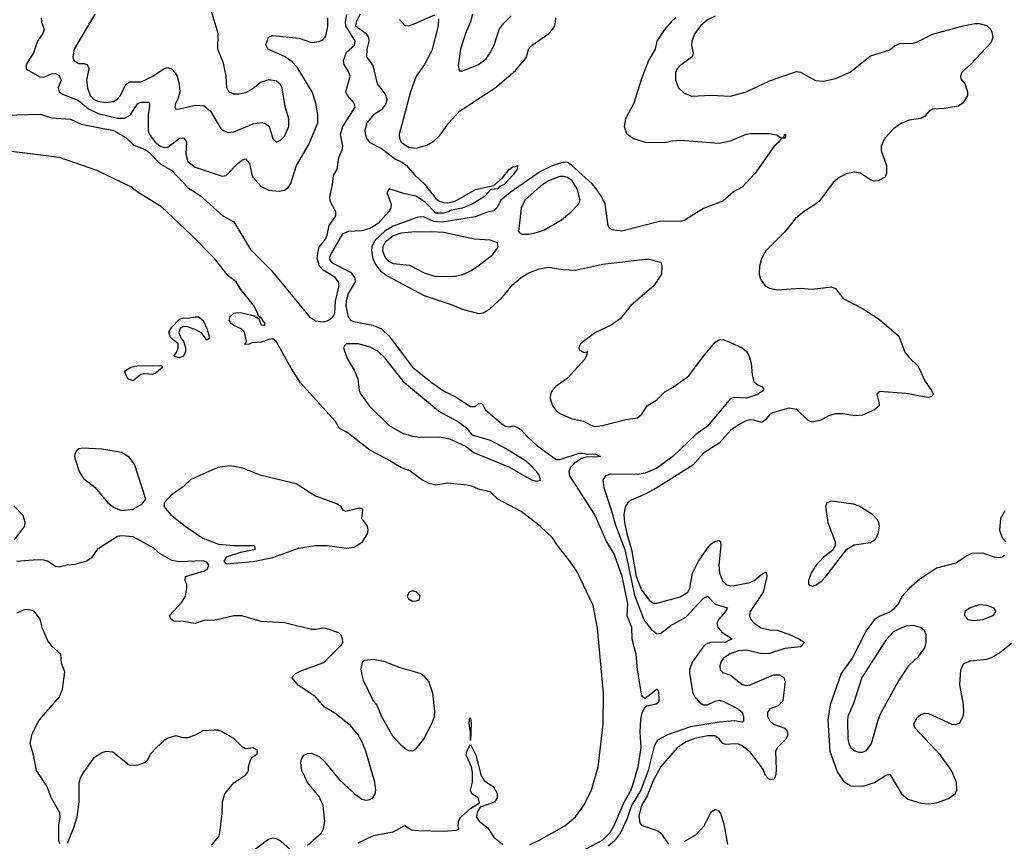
# Model space of a CAD drawing. Header units: inches. Extents: x 1771504 to 1971212, y 471788 to 643615.
# Tile 517 of 587: x 1883406 to 1888480, y 630926 to 635161. Entities that reach past the tile are written whole.
import ezdxf

# ---------------------------------------------------------------- set-up
doc = ezdxf.new("R2010")
doc.units = ezdxf.units.IN
doc.header["$MEASUREMENT"] = 0
doc.layers.add('B8683', color=7, linetype='Continuous')

msp = doc.modelspace()

# ---------------------------------------------------------------- linework, layer by layer
at = {"layer": 'B8683', "color": 5}
for points, elevation in [([(1883793.2, 635190), (1883687.2, 635010), (1883679.1, 634970), (1883685.5, 634950), (1883710, 634935.2), (1883736.1, 634936.1), (1883754.4, 634930), (1883761.5, 634910), (1883750.1, 634850), (1883755.7, 634810), (1883770, 634769.5), (1883787.9, 634750), (1883810, 634740.3), (1883850, 634734.1), (1883890, 634739.5), (1883908.9, 634751.1), (1883925.8, 634770), (1883950, 634822), (1883970, 634840.6), (1884030, 634841.4), (1884047.9, 634847.9), (1884092.6, 634870), (1884150, 634910.2), (1884170, 634914.3), (1884190, 634906.3), (1884207.3, 634887.3), (1884217.2, 634870), (1884227.8, 634830), (1884231.3, 634788.7), (1884222.7, 634757.3), (1884208.9, 634728.9), (1884205.7, 634710), (1884210, 634700.7), (1884230, 634701.1), (1884310, 634720.8), (1884357.2, 634717.2), (1884390.2, 634690.2), (1884441.4, 634601.4), (1884453.4, 634590), (1884480.4, 634580.4), (1884510, 634582.7), (1884610, 634623.9), (1884650, 634631), (1884668.4, 634628.4), (1884692.3, 634612.3), (1884710, 634547.3), (1884730, 634530.5), (1884750, 634540.4), (1884770, 634561.3), (1884792.8, 634610), (1884792.9, 634650), (1884774.1, 634714.1), (1884759, 634810), (1884748.5, 634828.5), (1884730, 634843.5), (1884690, 634850.6), (1884650, 634838.8), (1884610, 634806.6), (1884570, 634783.8), (1884536.4, 634776.4), (1884510, 634776.4), (1884483.6, 634790), (1884474, 634810), (1884469.8, 634870), (1884457, 634937), (1884427.6, 635010), (1884429, 635090), (1884392.2, 635210)], 280), ([(1883330, 634668.7), (1883513.6, 634673.6), (1883570, 634656), (1883668.1, 634648.1), (1883723, 634623.1), (1883890, 634589.4), (1883953.4, 634553.4), (1883993.6, 634513.6), (1884050, 634493.7), (1884070, 634480.5), (1884130, 634417.5), (1884190, 634383.6), (1884274.7, 634294.7), (1884335.6, 634255.6), (1884452.3, 634150), (1884510, 634118.7), (1884595.9, 633975.9), (1884701.3, 633870), (1884900.1, 633630), (1884930, 633608.7), (1884970, 633604.2), (1884990, 633608.2), (1885010, 633619.1), (1885024.3, 633635.7), (1885030.4, 633650), (1885033, 633710), (1885052.8, 633790), (1885049.4, 633810), (1885032.5, 633832.5), (1884970.6, 633870), (1884951, 633890), (1884939.6, 633930), (1884941.7, 633958.3), (1884950, 633988.1), (1884981.9, 634030), (1884990.4, 634049.6), (1885000.1, 634099.9), (1885034.5, 634150), (1885034.4, 634170), (1885006.5, 634226.5), (1885003.6, 634250), (1885017.5, 634310), (1885022.5, 634357.5), (1885041.3, 634390), (1885051.2, 634450), (1885068.2, 634490), (1885071.2, 634510), (1885059, 634570), (1885071.9, 634610), (1885134.7, 634710), (1885129.6, 634730), (1885094.7, 634770), (1885086, 634790), (1885108.7, 634870), (1885102.7, 634890), (1885077.4, 634930), (1885074.4, 634950), (1885090, 634993.1), (1885131.8, 635030), (1885135.1, 635050), (1885086, 635130), (1885084.8, 635150), (1885092.7, 635187.3)], 240), ([(1883516.5, 635170), (1883519, 635150), (1883532, 635110), (1883525.6, 635090), (1883497.8, 635050), (1883476.4, 634990), (1883440.1, 634930), (1883439.7, 634910), (1883450, 634900.2), (1883510, 634866.6), (1883530, 634865.6), (1883570, 634881.5), (1883590, 634883.1), (1883610, 634873.6), (1883619.8, 634850), (1883604.4, 634810), (1883610, 634789), (1883630, 634775.7), (1883707, 634747), (1883760.9, 634700.9), (1883810, 634677.1), (1883910, 634653.1), (1883945.9, 634654.1), (1883976.4, 634670), (1884013.4, 634726.6), (1884030, 634735.2), (1884070, 634735.5), (1884074.7, 634730), (1884075.1, 634715.1), (1884068.9, 634671.1), (1884067.8, 634587.8), (1884074.6, 634570), (1884103.7, 634530), (1884130, 634508.4), (1884150, 634501.8), (1884170, 634504.6), (1884230, 634550.1), (1884252.2, 634552.2), (1884266, 634530), (1884262.7, 634470), (1884272.1, 634430), (1884310, 634400.5), (1884450, 634354.3), (1884470, 634358), (1884530, 634420.2), (1884550, 634437.3), (1884570, 634444.6), (1884590, 634419.3), (1884599.8, 634370), (1884608.3, 634350), (1884650, 634301.6), (1884690, 634282.2), (1884742.8, 634277.2), (1884770, 634282), (1884790, 634295.5), (1884802.5, 634317.5), (1884833.3, 634410), (1884898.6, 634521.4), (1884941.7, 634630), (1884942.5, 634670), (1884931.6, 634731.6), (1884913.7, 634790), (1884835.8, 634915.8), (1884810, 634943.9), (1884770, 634970.6), (1884684.5, 635010), (1884674, 635034), (1884688.7, 635071.3), (1884710, 635080.3), (1884845.8, 635065.8), (1884910, 635043.9), (1884950, 635047.9), (1884970, 635058.3), (1884984, 635076), (1884994.7, 635125.3), (1884994.7, 635170)], 260), ([(1885160.2, 635190), (1885140.5, 635150), (1885136.3, 635130), (1885190, 635091.7), (1885203.6, 635070), (1885205, 635050), (1885195.5, 635010), (1885194, 634970), (1885225.1, 634925.1), (1885248.8, 634830), (1885290, 634777.2), (1885298.1, 634750), (1885292.6, 634727.4), (1885270, 634695.9), (1885229.1, 634670), (1885194.9, 634630), (1885184.6, 634590), (1885186, 634574), (1885193.4, 634550), (1885207.2, 634530), (1885270, 634496.3), (1885342.1, 634442.1), (1885370.9, 634430), (1885399.1, 634410), (1885441.2, 634361.2), (1885492.6, 634312.6), (1885550, 634238.7), (1885570, 634225.7), (1885590, 634219.5), (1885610, 634217.1), (1885650, 634225.5), (1885754.5, 634285.5), (1885850, 634306), (1885894.5, 634345.5), (1885930, 634390.4), (1885950, 634404), (1885957.2, 634402.8), (1885972, 634410), (1885970.4, 634390), (1885950, 634361.6), (1885900.3, 634310), (1885879.5, 634300.5), (1885871.5, 634290), (1885834.3, 634285.7), (1885801.5, 634250), (1885737.3, 634210), (1885686.4, 634190), (1885630, 634179.4), (1885614.6, 634170), (1885590, 634164.5), (1885550, 634163.9), (1885498.2, 634218.1), (1885450, 634250.8), (1885390, 634263.5), (1885310, 634289.2), (1885298, 634270), (1885320.2, 634210), (1885318.6, 634190), (1885307.4, 634170), (1885252.8, 634110), (1885210, 634085.1), (1885170, 634072.3), (1885101, 634070), (1885070, 634057.4), (1885008.3, 633950), (1885001.7, 633930), (1885012.2, 633910), (1885110, 633858.9), (1885133.8, 633830), (1885134.3, 633810), (1885099, 633750), (1885088.4, 633711.6), (1885087.6, 633687.6), (1885099, 633630), (1885110, 633612.2), (1885125.5, 633605.5), (1885226.2, 633586.2), (1885270, 633567.5), (1885310, 633530.1), (1885430, 633370.6), (1885531.7, 633290), (1885590, 633248.7), (1885655.9, 633216), (1885730, 633166.6), (1885753.6, 633166.4), (1885770, 633182), (1885790, 633180.7), (1885806.7, 633150), (1885890, 633078), (1885910, 633066.4), (1885930, 633063.2), (1885950, 633068.1), (1885970, 633060.2), (1885990, 633046.2), (1886022.3, 633010), (1886070, 632967.4), (1886170, 632894), (1886190, 632893.2), (1886290, 632926.4), (1886307.2, 632927.2), (1886330, 632921), (1886370, 632923.8), (1886399.5, 632910), (1886373.8, 632906.2), (1886330, 632908.5), (1886300.8, 632899.2), (1886264.4, 632875.6), (1886244.8, 632855.2), (1886236.3, 632830), (1886240.1, 632810), (1886370, 632607.1), (1886430.1, 632470.1), (1886470, 632404.9), (1886510, 632292.2), (1886538.5, 632150), (1886535.1, 632090), (1886559.7, 632030), (1886560.1, 631970), (1886582.1, 631890), (1886588.1, 631810), (1886610, 631674.9), (1886630, 631664.5), (1886691.8, 631711.8), (1886698, 631698), (1886700.6, 631650), (1886698.4, 631641.6), (1886686.4, 631633.6), (1886637.5, 631622.5), (1886626.6, 631613.4), (1886612, 631588), (1886604.7, 631555.3), (1886601.8, 631490), (1886606.9, 631406.9), (1886592.1, 631310), (1886570.1, 631230.1), (1886554.8, 631190), (1886517.5, 631122.5), (1886470, 631008.7), (1886446.8, 630970), (1886410, 630931.9), (1886305, 630874.9)], 240), ([(1886788, 635172), (1886763.8, 635150), (1886728.4, 635110), (1886689.1, 635050), (1886680.7, 635010), (1886646.3, 634950), (1886610, 634855.6), (1886571.8, 634730), (1886528.2, 634650), (1886521.5, 634610), (1886533.9, 634573.9), (1886569.2, 634549.2), (1886630, 634529.2), (1886730, 634528.1), (1886770, 634537.2), (1886810, 634540.2), (1887010, 634525.3), (1887070, 634535.8), (1887150, 634570.3), (1887174.6, 634574.6), (1887270, 634574.4), (1887306.8, 634566.8), (1887330, 634552), (1887346, 634554), (1887348, 634570), (1887354, 634570), (1887351.3, 634550), (1887330, 634548.7), (1887318.8, 634530), (1887294.8, 634510), (1887195.5, 634370), (1887130, 634297), (1887085.4, 634274.6), (1887030, 634226), (1886930, 634187.8), (1886830, 634125.6), (1886810, 634121.6), (1886710, 634122), (1886510, 634071.5), (1886458, 634078), (1886446.3, 634086.3), (1886439.1, 634099.1), (1886423, 634210), (1886403.9, 634250), (1886381.8, 634281.8), (1886355.5, 634315.5), (1886250, 634411.5), (1886230, 634424.4), (1886210, 634426.3), (1886150, 634407.7), (1886090, 634378.4), (1886050, 634351.9), (1885934.5, 634270), (1885886.1, 634230), (1885867.3, 634192.7), (1885850, 634176.5), (1885810, 634167.7), (1885754.9, 634145.1), (1885582.7, 634117.3), (1885540.3, 634120.3), (1885490, 634143.3), (1885470, 634145.5), (1885450, 634139.9), (1885330, 634097.2), (1885290, 634071.9), (1885236.4, 634023.6), (1885220.8, 633990), (1885219.3, 633970), (1885225.8, 633930), (1885239.5, 633899.5), (1885266.3, 633866.3), (1885300.4, 633840.4), (1885490, 633738.6), (1885630, 633692.8), (1885688.3, 633668.3), (1885770, 633647), (1885794.5, 633650), (1885828.2, 633670), (1885890, 633727), (1885946.1, 633793.9), (1885990, 633832.2), (1886030, 633856.2), (1886083.8, 633876.2), (1886130, 633885.3), (1886207.3, 633872.7), (1886270, 633870.4), (1886410, 633900.4), (1886630, 633926), (1886650, 633926), (1886710, 633911.3), (1886716, 633890), (1886714, 633850), (1886674, 633790), (1886557, 633690), (1886500.9, 633619.1), (1886453.9, 633586.1), (1886370, 633547.1), (1886296.4, 633490), (1886286.7, 633470), (1886290, 633460.7), (1886314, 633446), (1886334, 633450), (1886330.8, 633449.2), (1886327.7, 633430), (1886316.5, 633410), (1886230, 633312.8), (1886170, 633271.9), (1886150.8, 633249.2), (1886142.3, 633230), (1886140.5, 633210), (1886152.6, 633170), (1886168.4, 633148.4), (1886190, 633131), (1886250, 633104.9), (1886312.1, 633092.1), (1886350, 633070.4), (1886370, 633064.2), (1886410, 633068.8), (1886530, 633100.9), (1886590, 633108.9), (1886612.3, 633127.7), (1886639.7, 633170), (1886690, 633202.2), (1886730, 633243.5), (1886773.5, 633266.5), (1886854.2, 633325.7), (1886930, 633427), (1886990, 633498), (1887010, 633510.4), (1887030, 633512.7), (1887070, 633497.6), (1887130, 633470.3), (1887151.3, 633451.3), (1887163.1, 633430), (1887175.8, 633390), (1887180.3, 633330), (1887190, 633294.8), (1887210, 633278.7), (1887231.3, 633270), (1887238.4, 633258.4), (1887239.3, 633250), (1887212.2, 633230), (1887190, 633222.3), (1887149.5, 633210.5), (1887090, 633213.9), (1887070, 633208.2), (1886950, 633065.7), (1886890, 633023), (1886772.2, 632910), (1886690, 632848.7), (1886630, 632823.4), (1886590, 632816.4), (1886450, 632818.3), (1886425.3, 632810), (1886411.8, 632788.2), (1886415.8, 632750), (1886454.9, 632634.9), (1886475.7, 632555.7), (1886524.1, 632430), (1886575, 632195), (1886618.5, 632078.5), (1886630, 632056.6), (1886659.6, 632019.6), (1886690, 631995.8), (1886710, 631998.6), (1886761.3, 632038.7), (1886839.3, 632080.7), (1886930, 632179.4), (1886950, 632189.2), (1886990, 632147.7), (1887054, 632130), (1887043.8, 632110), (1887008.6, 632071.4), (1886999, 632050), (1887003.3, 632030), (1887023.8, 632003.8), (1887077.6, 631970), (1887040.5, 631950), (1886970, 631951.9), (1886940.2, 631939.8), (1886929.4, 631930.6), (1886872.3, 631850), (1886857.7, 631810), (1886858, 631790), (1886875.5, 631690), (1886885, 631670), (1886910, 631640.9), (1886930, 631629.6), (1886950, 631630.1), (1886990, 631649), (1887010, 631653.4), (1887030, 631649), (1887106, 631610), (1887130, 631592), (1887136.6, 631570), (1887136, 631544), (1887130, 631539.2), (1887090, 631546.2), (1887010, 631539.5), (1886863.4, 631516.6), (1886744.5, 631475.5), (1886692.7, 631447.3), (1886678.2, 631421.8), (1886645.3, 631290), (1886606.5, 631190), (1886558.8, 631110), (1886536.3, 631043.7), (1886502.1, 630970), (1886472, 630928), (1886439.1, 630900.9)], 260), ([(1885564.8, 635164.8), (1885562.2, 635130), (1885530, 635002.9), (1885492.7, 634930), (1885450, 634869.6), (1885419.3, 634790), (1885362.5, 634570), (1885363.5, 634550), (1885372.1, 634530), (1885410, 634504.2), (1885450, 634499.1), (1885505, 634515), (1885542.7, 634537.3), (1885570, 634563.2), (1885618.2, 634630), (1885673.2, 634690), (1885856.9, 634810), (1885961.1, 634898.9), (1886016.2, 634963.8), (1886030, 635012.7), (1886047.3, 635030), (1886133, 635090), (1886152.6, 635110), (1886163.5, 635130), (1886167.6, 635150), (1886169.8, 635170)], 260), ([(1885362.9, 635162.8), (1885390, 635131.5), (1885410, 635129.2), (1885430, 635136), (1885545.8, 635185.8)], 260), ([(1885739.7, 635190), (1885729.3, 635150), (1885703.2, 635090), (1885677.7, 635010), (1885665.5, 634925.5), (1885670, 634898), (1885690, 634897.1), (1885770, 634929.4), (1885810, 634959.3), (1885830.6, 634990), (1885850.6, 635030), (1885876.4, 635110), (1885899.2, 635140.8), (1885939.5, 635180.5)], 280), ([(1886990, 635178.5), (1886950, 635159.9), (1886914.4, 635130), (1886886, 635090), (1886869.4, 635050), (1886868.8, 635030), (1886876.6, 634990), (1886871.3, 634970), (1886810, 634924.8), (1886796.1, 634910), (1886786.2, 634890), (1886785.5, 634850), (1886801.3, 634810), (1886830, 634782.4), (1886870, 634767.4), (1886968.3, 634771.7), (1887070, 634766.7), (1887150.6, 634789.4), (1887270, 634845.5), (1887410, 634894.6), (1887430, 634890.4), (1887507.5, 634847.5), (1887550, 634843.8), (1887610, 634858.6), (1887685.1, 634890), (1887790, 634975.6), (1887890, 635006), (1887914.2, 635025.8), (1887941.4, 635038.6), (1888010, 635039.5), (1888033.3, 635046.7), (1888110, 635086.4), (1888268, 635130), (1888330, 635140.7), (1888350, 635141), (1888390, 635131), (1888411, 635110), (1888416.8, 635096.8), (1888420.7, 635070), (1888410, 635041.2), (1888306, 634930), (1888262, 634890), (1888254, 634870), (1888256.8, 634856.8), (1888276, 634830), (1888291.3, 634790), (1888291, 634770), (1888266.8, 634730), (1888243.8, 634716.2), (1888170, 634703.5), (1888110, 634699.7), (1888091.3, 634688.7), (1888070, 634663.6), (1888050, 634651.5), (1887990, 634644), (1887950, 634626.9), (1887910, 634598.5), (1887865, 634550), (1887846, 634510), (1887846, 634486), (1887872.4, 634410), (1887873.4, 634370), (1887866.4, 634350), (1887830.7, 634330), (1887810, 634328.7), (1887790, 634335.1), (1887738.4, 634370), (1887710, 634375.8), (1887670, 634368.1), (1887630, 634347.7), (1887598.3, 634321.7), (1887530, 634229.7), (1887510, 634212.3), (1887450, 634174.5), (1887404.2, 634135.9), (1887350, 634067.1), (1887251.5, 633970), (1887229.1, 633930), (1887218.9, 633890), (1887217.6, 633850), (1887223.6, 633823.6), (1887248.2, 633790), (1887270, 633777), (1887310, 633768.9), (1887430, 633777.1), (1887490, 633772.4), (1887590, 633784), (1887610, 633776), (1887650, 633724), (1887750, 633672), (1887836.2, 633616.2), (1887936.4, 633530), (1887968.1, 633448.1), (1887990, 633419.3), (1888035.8, 633375.8), (1888070, 633299.1), (1888104.4, 633250), (1888113, 633230), (1888110, 633224), (1888102.5, 633217.5), (1888086, 633214), (1887974.6, 633234.6), (1887835.3, 633244.7), (1887822.8, 633230), (1887834, 633190), (1887834.8, 633170), (1887811, 633150), (1887750, 633122.2), (1887710, 633119.2), (1887650, 633129.8), (1887610, 633129.7), (1887579.4, 633120.6), (1887530, 633095.4), (1887490, 633086.9), (1887470, 633094.3), (1887411, 633151), (1887370, 633158.6), (1887285.8, 633134.3), (1887270, 633123.7), (1887250, 633097.7), (1887230, 633084.7), (1887190, 633096.3), (1887170, 633098), (1887150, 633093.6), (1887110, 633072.7), (1887070, 633043.2), (1887010, 632977.9), (1886930, 632926.5), (1886874.7, 632865.3), (1886690, 632748.2), (1886630, 632715.7), (1886556.5, 632683.5), (1886540.1, 632670), (1886526.8, 632650), (1886519.9, 632610), (1886523.3, 632570), (1886535.4, 632510), (1886558.9, 632430), (1886583.4, 632290), (1886610, 632221.8), (1886650, 632168.8), (1886670, 632153.7), (1886690, 632152.9), (1886810, 632186.9), (1886848.8, 632210), (1886858.8, 632230), (1886872.6, 632307.4), (1886904.1, 632370), (1886950, 632437.1), (1886970, 632459), (1886990, 632472.4), (1887010, 632476.5), (1887016.9, 632470), (1887018.7, 632450), (1887009.2, 632350), (1887012.5, 632310), (1887028, 632268), (1887047.2, 632250), (1887070, 632242.8), (1887090, 632243.7), (1887170, 632259.4), (1887190.3, 632269.7), (1887230, 632302.7), (1887250, 632313.6), (1887254.9, 632310), (1887256.4, 632290), (1887236.9, 632210), (1887170.8, 632110), (1887167.1, 632090), (1887174.2, 632070), (1887191, 632050), (1887227.1, 632027.1), (1887270, 632015.1), (1887310, 632013.4), (1887370, 631994.4), (1887421.3, 631970), (1887450.4, 631950), (1887430, 631927.8), (1887350, 631919.9), (1887270, 631893.6), (1887230, 631892.6), (1887150, 631910.7), (1887110, 631907.1), (1887063.5, 631890), (1887032.8, 631870), (1887019, 631850), (1887013.5, 631830), (1887015.8, 631810), (1887030, 631795.8), (1887070, 631781.4), (1887130, 631734), (1887148.9, 631728.9), (1887170, 631732.7), (1887290, 631784.8), (1887324.2, 631784.2), (1887344.2, 631770), (1887350.2, 631750), (1887338.2, 631650), (1887315, 631624.9), (1887271.1, 631608.9), (1887259.7, 631590), (1887259.7, 631570), (1887270, 631547.8), (1887290, 631530.3), (1887348.7, 631508.7), (1887362.6, 631490), (1887363.5, 631470), (1887352.8, 631450), (1887311.9, 631410), (1887301.4, 631390), (1887304.6, 631295.4), (1887302.3, 631270), (1887293.7, 631246.3), (1887270, 631243.9), (1887262.6, 631250), (1887250, 631264.7), (1887236.7, 631296.7), (1887214, 631330), (1887170, 631384.9), (1887130, 631418.5), (1887110, 631426.8), (1887091.6, 631428.4), (1887044.9, 631424.9), (1887030, 631430.8), (1887010, 631454.2), (1886988.9, 631468.9), (1886950, 631469.5), (1886884.8, 631455.2), (1886841.1, 631438.9), (1886796.6, 631410), (1886710, 631310.7), (1886670, 631238.1), (1886639.1, 631160.9), (1886610, 631109.8), (1886596.7, 631056.7), (1886601.5, 631021.5), (1886610, 631008.8), (1886698.2, 630978.2), (1886710, 630968.4), (1886750, 630910.4)], 280), ([(1886034.7, 630910), (1886081.8, 630930), (1886214.8, 631005.2), (1886270, 631052), (1886311.9, 631108.1), (1886353.2, 631190), (1886387.4, 631310), (1886412.6, 631530), (1886415.5, 631690), (1886384.1, 632024.1), (1886361.9, 632141.9), (1886277.5, 632317.5), (1886236.8, 632376.8), (1886177.5, 632450), (1886152.2, 632490), (1886088.8, 632550), (1885990, 632626.2), (1885870, 632688.7), (1885830, 632726.6), (1885770, 632740.5), (1885735.7, 632755.7), (1885710, 632761.3), (1885610, 632772.4), (1885550, 632762.3), (1885517, 632770), (1885478, 632790), (1885415.9, 632835.9), (1885370, 632851.9), (1885297, 632897), (1885210, 632941.5), (1885093.4, 633033.4), (1885053.3, 633053.3), (1885033, 633090), (1884853.3, 633290), (1884805.3, 633365.3), (1884730, 633501), (1884710, 633515.2), (1884690, 633513.1), (1884650, 633499.3), (1884604.4, 633495.6), (1884588.7, 633488.7), (1884566.6, 633486.6), (1884575.2, 633504.8), (1884565, 633550), (1884548.2, 633568.2), (1884510, 633584.4), (1884495.4, 633595.4), (1884485.2, 633610), (1884490, 633631.6), (1884510, 633647.5), (1884530, 633651.8), (1884550.1, 633650.1), (1884614.3, 633634.3), (1884638.7, 633618.7), (1884650, 633588.4), (1884670, 633585.8), (1884670, 633598.4), (1884662.8, 633602.8), (1884650, 633625.6), (1884643.2, 633623.2), (1884644.5, 633630), (1884635.2, 633635.2), (1884633.4, 633646.6), (1884610.2, 633690.2), (1884546.4, 633770), (1884521.6, 633810), (1884480.1, 633840.1), (1884410.7, 633930.7), (1884290, 634052.4), (1884136.3, 634196.3), (1884017, 634270), (1883979.5, 634299.5), (1883803.4, 634383.4), (1883611.1, 634451.1), (1883350, 634482.6)], 240), ([(1883379.5, 632480.5), (1883430, 632548.2), (1883434.2, 632570), (1883424.5, 632604.5), (1883375.1, 632655.1)], 260), ([(1888482.4, 632630), (1888460.7, 632590), (1888455.5, 632530), (1888470, 632490.5), (1888486.7, 632470)], 320), ([(1884890, 630905.5), (1884960.9, 630970), (1884971.5, 630990), (1884978.3, 631030), (1884970.3, 631110), (1884950, 631156.3), (1884889.6, 631229.6), (1884859.2, 631290), (1884854.4, 631330), (1884858.5, 631350), (1884870.9, 631369.1), (1884890, 631378.9), (1884910, 631380.2), (1884950, 631362.3), (1884977.3, 631337.3), (1885050, 631246.7), (1885130, 631172.9), (1885170, 631143.2), (1885190, 631137.2), (1885210, 631140.7), (1885225.1, 631150), (1885237.4, 631170), (1885241.6, 631190), (1885235.9, 631230), (1885189.4, 631390), (1885170, 631439.8), (1885150, 631475.4), (1885110, 631522.9), (1885030, 631586.4), (1884977, 631617), (1884929.8, 631669.8), (1884841.2, 631730), (1884808, 631770), (1884828, 631790), (1884854.8, 631805.2), (1884972.8, 631847.2), (1885063.3, 631936.7), (1885071.5, 631948.5), (1885069.6, 631970), (1885060.7, 631990), (1885050, 632000.7), (1884990, 632021.5), (1884970, 632024.5), (1884930, 632017.2), (1884910, 632018.2), (1884770, 632052.2), (1884650, 632058.3), (1884550, 632088.2), (1884510, 632088), (1884414.4, 632065.6), (1884356.7, 632063.3), (1884310, 632049.2), (1884250, 632059), (1884200.4, 632060.4), (1884186, 632070), (1884178, 632090), (1884241.2, 632158.8), (1884260.9, 632190), (1884267, 632230), (1884266.6, 632250), (1884259.3, 632270), (1884260.9, 632290), (1884359.1, 632320.9), (1884373.5, 632330), (1884381.5, 632350), (1884370, 632365.1), (1884351.7, 632371.8), (1884230, 632367.2), (1884190, 632373), (1884130, 632407.3), (1884096.6, 632436.6), (1883990, 632495.1), (1883930, 632501.2), (1883910, 632497.2), (1883806, 632430), (1883773.8, 632386.2), (1883751, 632370), (1883690, 632352.7), (1883650.6, 632349.4), (1883610, 632339.3), (1883590, 632342.7), (1883550, 632369.3), (1883530, 632375.1), (1883496.6, 632376.6), (1883390, 632368)], 260), ([(1888480.9, 632399.1), (1888468.9, 632391.1), (1888450, 632387.2), (1888430, 632389.7), (1888370, 632410.9), (1888311.2, 632408.8), (1888290, 632399.7), (1888230, 632358.8), (1888130, 632333.5), (1888043.9, 632276.1), (1887990, 632228.5), (1887954.2, 632190), (1887932.9, 632150), (1887910, 632121.8), (1887890, 632107.5), (1887834.8, 632085.2), (1887810, 632067.5), (1887768.3, 632010), (1887696.6, 631870), (1887639.3, 631790), (1887583.3, 631630), (1887570.8, 631550), (1887580.4, 631390), (1887619.8, 631279.8), (1887653.8, 631233.8), (1887690, 631212), (1887750.5, 631209.5), (1887811.3, 631228.7), (1887870, 631267.4), (1887890, 631271.7), (1887950, 631170.3), (1887983, 631143), (1888050, 631122.8), (1888090, 631119.6), (1888130, 631124.7), (1888193.1, 631146.9), (1888226.3, 631170), (1888235.6, 631190), (1888234.6, 631230), (1888208.4, 631290), (1888151.8, 631370), (1888019.1, 631510), (1888014, 631530), (1888030, 631563.1), (1888050, 631579.5), (1888070, 631585.7), (1888090, 631584.2), (1888210, 631529.1), (1888230, 631527.6), (1888250, 631534.4), (1888268.5, 631570), (1888271.9, 631591.9), (1888270.8, 631630.8), (1888251.9, 631731.9), (1888256, 631810), (1888270, 631840.4), (1888304.2, 631855.8), (1888390, 631864.5), (1888410, 631871.2), (1888450, 631893.2), (1888530, 631955)], 320), ([(1883612.9, 630912.9), (1883608, 630930), (1883607.6, 631010), (1883614.7, 631050), (1883612.3, 631072.3), (1883570, 631149), (1883545.6, 631210), (1883493, 631290), (1883477.4, 631370), (1883459.8, 631430), (1883470, 631479.1), (1883507.2, 631550), (1883611, 631670), (1883627.1, 631710), (1883638.9, 631798.9), (1883622, 631842), (1883617.2, 631890), (1883574, 631930), (1883550, 631962), (1883522.9, 632022.9), (1883511.7, 632071.7), (1883482, 632110), (1883450, 632120.9), (1883430, 632119.5), (1883390, 632102)], 280), ([(1884394.1, 630905.9), (1884432.2, 630950), (1884438.3, 630970), (1884449.8, 631070), (1884451.6, 631130), (1884462.4, 631170), (1884510, 631227.2), (1884570.8, 631269.2), (1884579.8, 631280.2), (1884586, 631290), (1884585.6, 631310), (1884595.1, 631344.9), (1884602.9, 631357.1), (1884630, 631376), (1884630, 631398), (1884610, 631407), (1884570, 631402), (1884553, 631413), (1884510, 631456.2), (1884448.7, 631490), (1884430, 631498), (1884410, 631499.3), (1884350, 631495.1), (1884310, 631473.3), (1884270, 631459.6), (1884250, 631459.3), (1884210, 631469.2), (1884170, 631457.6), (1884150, 631445.6), (1884110.4, 631410), (1884082.3, 631377.7), (1884061.3, 631338.7), (1884050.3, 631329.7), (1884010, 631317), (1883970, 631319), (1883885.6, 631385.6), (1883850, 631389.3), (1883830, 631382), (1883785.9, 631354.1), (1883727.5, 631272.5), (1883717.1, 631250), (1883710, 631226), (1883710.3, 631129.7), (1883700.9, 631050), (1883682, 630990), (1883650, 630914)], 280), ([(1885150, 630918.5), (1885230, 630954.9), (1885330, 630975), (1885390, 631007.2), (1885425.1, 630985.1), (1885461.2, 630981.2), (1885590, 630978), (1885657.1, 630982.9), (1885669.6, 630990), (1885665.7, 631005.7), (1885667.6, 631030), (1885679.5, 631050), (1885730, 631094.2), (1885775.3, 631124.7), (1885769.6, 631150), (1885735.8, 631170), (1885729.8, 631189.8), (1885739.8, 631230), (1885740, 631280), (1885734.7, 631310), (1885707.7, 631370), (1885710, 631391.3), (1885730, 631424.7), (1885756.5, 631370), (1885783.4, 631263.4), (1885799.6, 631239.5), (1885850, 631205), (1885867.3, 631170), (1885867.1, 631150), (1885852.2, 631127.8), (1885778.3, 631101.7), (1885763.5, 631076.5), (1885760.1, 631050), (1885773.6, 631030), (1885817.4, 630997.4), (1885850, 630946.7), (1885896.5, 630910)], 240), ([(1886830, 630925.4), (1886890, 630959.7), (1886933.6, 631006.4), (1886970, 631078), (1886990, 631090.4), (1887006, 631086), (1887017.6, 631070), (1887035.5, 631015.5), (1887054.2, 630910)], 280), ([(1884599.7, 630870), (1884685.2, 630934.8), (1884710, 630944), (1884730, 630939.7), (1884750, 630928.1), (1884801.7, 630881.7)], 260)]:
    msp.add_lwpolyline(points, dxfattribs=dict(at, elevation=elevation))
for points, elevation in [([(1886210, 634353), (1886190, 634352.5), (1886131.4, 634330), (1886090, 634303.2), (1886009.3, 634230), (1885990.2, 634190), (1885976.3, 634070), (1885981.7, 634061.7), (1885995.2, 634055.2), (1886030, 634054.9), (1886070, 634063.6), (1886110, 634078.5), (1886197.6, 634130), (1886248.2, 634170), (1886285.7, 634210), (1886293.6, 634230), (1886278.4, 634290), (1886253.7, 634330), (1886230, 634347.1)], 280), ([(1885530, 634068.4), (1885426.5, 634066.5), (1885370, 634060.3), (1885330, 634047.5), (1885290, 634014.7), (1885277.1, 633990), (1885275.8, 633970), (1885290, 633935.1), (1885310, 633914.6), (1885330, 633904), (1885415.7, 633895.7), (1885490, 633855.9), (1885550, 633837), (1885650, 633838.9), (1885690, 633848), (1885730, 633866), (1885766.6, 633890), (1885844.2, 633950), (1885872.3, 633990), (1885869, 634010), (1885830, 634024.7), (1885750, 634028.9), (1885590, 634064.2)], 280), ([(1884370, 633509.7), (1884344.4, 633544.4), (1884310, 633564.3), (1884270, 633578), (1884250, 633578.8), (1884232.4, 633570), (1884226.7, 633546.7), (1884237.6, 633517.6), (1884250, 633503.8), (1884261.3, 633470), (1884260.8, 633450), (1884250, 633426), (1884230, 633418.9), (1884204.4, 633424.4), (1884202.9, 633430), (1884214.2, 633445.9), (1884222.6, 633470), (1884223, 633490), (1884182.9, 633522.9), (1884175.4, 633550), (1884190, 633576.6), (1884230, 633618), (1884250, 633624.7), (1884270, 633622.2), (1884310, 633630.2), (1884330, 633629.2), (1884352.1, 633610), (1884370.1, 633570), (1884383.1, 633530), (1884382.8, 633517.2)], 240), ([(1885150, 633490.8), (1885090.3, 633489.7), (1885079.3, 633480.7), (1885075.3, 633470), (1885094.5, 633414.5), (1885130, 633355.3), (1885149.4, 633310), (1885156.1, 633250), (1885164.8, 633230), (1885209.2, 633169.2), (1885310, 633068.8), (1885378.9, 633030), (1885430, 633014.3), (1885470, 633009.1), (1885570, 633010.8), (1885620.8, 633000.8), (1885702.9, 632962.9), (1885747.2, 632930), (1885930, 632854.8), (1886043.6, 632790), (1886070, 632782.5), (1886090, 632787.9), (1886084.9, 632810), (1886071.2, 632830), (1886032, 632872), (1886006.8, 632890), (1885910.4, 632950.4), (1885831.6, 632991.6), (1885739.6, 633019.6), (1885715, 633050), (1885663, 633090), (1885563.9, 633143.9), (1885389, 633289), (1885290, 633416.4), (1885252.4, 633452.4), (1885212.3, 633472.3)], 240), ([(1884090, 633331.5), (1884050, 633335.1), (1884030, 633331.6), (1883990, 633299.7), (1883963.7, 633310), (1883946, 633350), (1883979, 633370), (1884010, 633376.5), (1884090, 633379), (1884137.3, 633377.3), (1884144, 633370), (1884110, 633340.5)], 240), ([(1883730, 632952.5), (1883711.2, 632948.8), (1883700.2, 632939.8), (1883691.3, 632928.7), (1883689.3, 632910), (1883693.7, 632890), (1883712.4, 632832.4), (1883735.6, 632795.6), (1883795.8, 632750), (1883860.5, 632670), (1883890, 632648), (1883930, 632630.4), (1883990, 632638), (1884035.6, 632664.4), (1884056, 632690), (1883998.3, 632870), (1883970, 632906.6), (1883930, 632929.8), (1883830, 632947.3)], 260), ([(1884490, 632861.5), (1884427, 632853), (1884288.8, 632791.2), (1884250, 632754), (1884187.3, 632710), (1884151, 632670), (1884151, 632650), (1884182.8, 632610), (1884258.8, 632550), (1884350, 632488.4), (1884430, 632458), (1884510.4, 632450.4), (1884614, 632450), (1884618, 632438), (1884617.3, 632430), (1884612.3, 632427.7), (1884544.8, 632415.2), (1884469.3, 632390.7), (1884457.4, 632370), (1884470, 632356.5), (1884610, 632367.9), (1884711.1, 632388.9), (1884843.6, 632436.4), (1884930, 632451), (1884990, 632451.3), (1885090, 632437.3), (1885130, 632442.3), (1885171.5, 632468.5), (1885198.9, 632510), (1885202.6, 632530), (1885199.1, 632550), (1885169.7, 632590), (1885174.7, 632634.7), (1885170, 632640.7), (1885150, 632640.7), (1885086.7, 632626.7), (1885073.3, 632633.3), (1885063.5, 632650), (1885043.7, 632663.7), (1884927.1, 632707.2), (1884830, 632768.3), (1884650, 632811.8), (1884555.6, 632850)], 260), ([(1887590, 632678.8), (1887566.4, 632670), (1887559.6, 632650), (1887570.2, 632570), (1887608.6, 632470), (1887609.2, 632450), (1887595.4, 632424.6), (1887549, 632390), (1887510, 632349.7), (1887484.8, 632310), (1887470.3, 632270.3), (1887470.3, 632250.3), (1887490, 632241.8), (1887510, 632247.2), (1887541.6, 632270), (1887559.8, 632290), (1887668.9, 632431.1), (1887706.6, 632453.4), (1887790, 632466), (1887816.5, 632483.5), (1887829.8, 632510), (1887836.4, 632550), (1887833.3, 632570), (1887824.8, 632584.8), (1887801.1, 632610), (1887732.6, 632652.6), (1887703.7, 632663.7)], 320), ([(1885430, 632216.4), (1885411.7, 632208.3), (1885402.3, 632190), (1885410, 632175.5), (1885430, 632164.3), (1885450, 632165), (1885464.5, 632170), (1885470, 632191.6), (1885450, 632212.2)], 260), ([(1888350, 632145.6), (1888304.7, 632130), (1888276, 632110), (1888274.8, 632090), (1888291.3, 632070), (1888324.2, 632064.2), (1888370, 632069), (1888422, 632090), (1888437.6, 632110), (1888427.8, 632127.8), (1888390, 632141.3)], 340), ([(1888010, 632037.6), (1887974.1, 632034.1), (1887950, 632027.1), (1887910, 632004.8), (1887870, 631963.5), (1887746.8, 631770), (1887703.7, 631636.3), (1887674, 631570), (1887671.6, 631548.4), (1887673.5, 631453.5), (1887678.2, 631430), (1887690, 631407.9), (1887710, 631392.6), (1887730, 631384.9), (1887750, 631384.7), (1887770, 631393.7), (1887795.6, 631430), (1887829.8, 631550), (1887845.6, 631590), (1887932.5, 631747.5), (1887990, 631833.4), (1888040.4, 631879.6), (1888070, 631922.8), (1888077.6, 631950), (1888077.6, 631990), (1888069.6, 632010), (1888048.5, 632028.5)], 340), ([(1885230, 631862.7), (1885182.6, 631857.4), (1885170.4, 631849.6), (1885164.9, 631815.1), (1885166.7, 631790), (1885176.7, 631756.7), (1885228.5, 631650), (1885246.8, 631626.8), (1885271.2, 631570), (1885328, 631470), (1885370, 631423.1), (1885399.1, 631399.1), (1885410, 631393.4), (1885430, 631391.8), (1885450, 631403.1), (1885487.2, 631450), (1885530, 631533), (1885543.8, 631570), (1885545.3, 631594.7), (1885536, 631690), (1885514, 631750), (1885493.5, 631773.5), (1885470, 631790.8), (1885361.5, 631821.5), (1885290, 631851.2)], 260), ([(1885730, 631446), (1885729.6, 631489.6), (1885722.7, 631530), (1885724.7, 631555.3), (1885730, 631562), (1885733.1, 631533.1)], 240)]:
    msp.add_lwpolyline(points, close=True, dxfattribs=dict(at, elevation=elevation))

doc.saveas('drawing.dxf')
